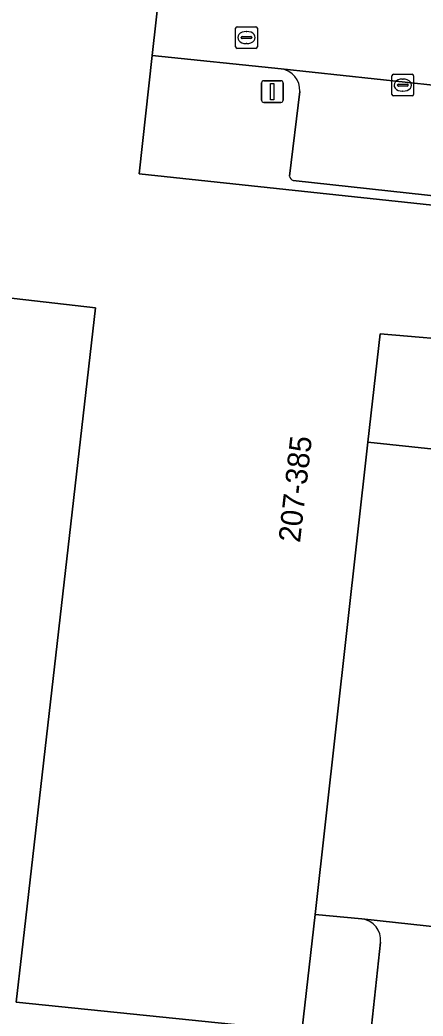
# Model space of a CAD drawing. Extents: x 162026 to 163502, y 387295 to 388169.
# Drawn here: x 162130.91 to 162149.43, y 387747.09 to 387792.93 of the extents above; entities that cross this region are included whole.
import ezdxf

# ---------------------------------------------------------------- set-up
doc = ezdxf.new("R2010")
doc.units = 0
for name, color, linetype in [('IMGEO_Groenvoorziening', 7, 'Continuous'), ('IMGEO_Kolk', 7, 'Continuous'), ('IMGEO_Lichtmast', 7, 'Continuous'), ('IMGEO_Pand', 7, 'Continuous'), ('IMGEO_Pand_nummerreeks', 7, 'Continuous'), ('IMGEO_Parkeervlak_open', 7, 'Continuous'), ('IMGEO_Rijbaan_lokaal_open', 7, 'Continuous'), ('IMGEO_Rioolput', 7, 'Continuous'), ('IMGEO_Voetpad_open', 7, 'Continuous')]:
    doc.layers.add(name, color=color, linetype=linetype)

msp = doc.modelspace()

# ---------------------------------------------------------------- linework, layer by layer
at = {"layer": 'IMGEO_Groenvoorziening'}
msp.add_lwpolyline([(162134.38, 387779.681), (162122.62, 387781.023), (162126.828, 387818.829), (162123.083, 387819.365), (162121.028, 387819.659), (162113.203, 387750), (162112.872, 387747.057), (162121.731, 387745.876), (162125.613, 387745.046), (162141.091, 387744.623), (162141.359, 387746.642), (162130.736, 387747.732), (162130.995, 387750)], close=True, dxfattribs=at)
at = {"layer": 'IMGEO_Kolk'}
for p, q in [((162148.001, 387789.502), (162148.001, 387790.354)), ((162148.076, 387790.428), (162148.928, 387790.428)), ((162148.489, 387790.208), (162148.514, 387790.208)), ((162149.002, 387790.354), (162149.002, 387789.502)), ((162148.26, 387789.922), (162148.26, 387789.934)), ((162148.698, 387789.885), (162148.3, 387789.885)), ((162148.303, 387789.971), (162148.701, 387789.971)), ((162148.744, 387789.934), (162148.744, 387789.922)), ((162148.928, 387789.428), (162148.076, 387789.428)), ((162148.512, 387789.648), (162148.487, 387789.648))]:
    msp.add_line(p, q, dxfattribs=at)
for points in [[(162148.001, 387789.502), (162148.001, 387790.354)], [(162148.076, 387790.428), (162148.928, 387790.428)], [(162149.002, 387790.354), (162149.002, 387789.502)], [(162148.928, 387789.428), (162148.076, 387789.428)]]:
    msp.add_lwpolyline(points, dxfattribs=at)
for centre, radius, start, end in [((162148.078, 387790.352), 0.0765, 91.552, 178.448), ((162148.078, 387790.352), 0.0765, 91.552, 178.448), ((162148.926, 387790.352), 0.0765, 1.552, 88.448), ((162148.926, 387790.352), 0.0765, 1.552, 88.448), ((162148.3, 387789.931), 0.0403, 85.8775, 175.7526), ((162148.297, 387789.921), 0.0366, 178.938, 274.7102), ((162148.701, 387789.928), 0.043, 264.8664, 352.4533), ((162148.705, 387789.933), 0.0386, 1.7309, 96.639), ((162148.078, 387789.504), 0.0765, 181.552, 268.448), ((162148.078, 387789.504), 0.0765, 181.552, 268.448), ((162148.926, 387789.504), 0.0765, 271.552, 358.448), ((162148.926, 387789.504), 0.0765, 271.552, 358.448)]:
    msp.add_arc(centre, radius, start, end, dxfattribs=at)
for centre, major_axis, ratio, start_param, end_param in [((162148.488, 387789.928), (-0.387, 0.002), 0.722429, 4.712389, 7.853982), ((162148.513, 387789.928), (-0.39, 0.002), 0.717154, 1.570796, 4.712389)]:
    msp.add_ellipse(centre, major_axis=major_axis, ratio=ratio, start_param=start_param, end_param=end_param, dxfattribs=at)
at = {"layer": 'IMGEO_Lichtmast'}
for p, q in [((162142.01, 387789.232), (162142.01, 387790.032)), ((162142.01, 387790.032), (162142.01, 387789.232)), ((162142.11, 387790.132), (162142.9, 387790.132)), ((162142.9, 387790.132), (162142.11, 387790.132)), ((162143, 387790.032), (162143, 387789.232)), ((162143, 387789.232), (162143, 387790.032)), ((162142.9, 387789.132), (162142.11, 387789.132)), ((162142.11, 387789.132), (162142.9, 387789.132))]:
    msp.add_line(p, q, dxfattribs=at)
msp.add_lwpolyline([(162142.43, 387790.007), (162142.58, 387790.007), (162142.58, 387789.257), (162142.43, 387789.257), (162142.43, 387790.007)], dxfattribs=at)
for centre, start, end in [((162142.11, 387790.032), 90, 180), ((162142.11, 387790.032), 90, 180), ((162142.9, 387790.032), 0, 90), ((162142.9, 387790.032), 360, 90), ((162142.11, 387789.232), 180, 270), ((162142.11, 387789.232), 180, 270), ((162142.9, 387789.232), 270, 0), ((162142.9, 387789.232), 270, 0)]:
    msp.add_arc(centre, 0.1, start, end, dxfattribs=at)
at = {"layer": 'IMGEO_Pand'}
msp.add_lwpolyline([(162136.99, 387791.294), (162140.291, 387820.827), (162131.777, 387821.774), (162129.845, 387821.989), (162127.212, 387822.282), (162126.828, 387818.829), (162122.62, 387781.023), (162134.38, 387779.681), (162130.995, 387750), (162130.736, 387747.732), (162141.359, 387746.642), (162143.866, 387746.385), (162144.468, 387751.76), (162146.901, 387773.492), (162147.459, 387778.48), (162151.769, 387778.109), (162152.073, 387780.721), (162153.365, 387780.576), (162153.748, 387783.984), (162136.381, 387785.848)], close=True, dxfattribs=at)
at = {"layer": 'IMGEO_Parkeervlak_open'}
for points in [[(162154.304, 387789.45), (162142.91, 387790.674)], [(162143.766, 387789.636), (162143.298, 387785.741)], [(162143.462, 387785.539), (162153.142, 387784.484)], [(162180.82, 387747.842), (162146.618, 387751.565)], [(162147.483, 387750.485), (162147.069, 387746.618)]]:
    msp.add_lwpolyline(points, dxfattribs=at)
for centre, radius, start, end in [((162142.784, 387789.698), 0.984, 356.3586, 82.6637), ((162143.54, 387785.77), 0.243, 186.7684, 251.3766), ((162146.501, 387750.585), 0.988, 354.2164, 83.1679)]:
    msp.add_arc(centre, radius, start, end, dxfattribs=at)
at = {"layer": 'IMGEO_Rijbaan_lokaal_open'}
for points in [[(162140.87, 387825.929), (162140.291, 387820.827), (162136.99, 387791.294), (162142.91, 387790.674), (162154.304, 387789.45), (162156.006, 387789.258), (162172.346, 387787.49), (162172.43, 387787.481), (162173.226, 387787.405), (162173.877, 387793.382), (162171.589, 387793.598), (162149.817, 387795.974), (162145.027, 387796.502)], [(162171.433, 387770.804), (162171.441, 387771.387), (162170.754, 387771.294), (162153.679, 387772.777), (162146.901, 387773.492), (162144.468, 387751.76), (162146.618, 387751.565), (162180.82, 387747.842), (162180.954, 387747.827), (162178.225, 387754.126), (162177.974, 387754.156), (162177.948, 387754.216)]]:
    msp.add_lwpolyline(points, dxfattribs=at)
at = {"layer": 'IMGEO_Rioolput'}
for p, q in [((162140.819, 387791.691), (162140.819, 387792.543)), ((162140.894, 387792.617), (162141.746, 387792.617)), ((162141.82, 387792.543), (162141.82, 387791.691)), ((162141.078, 387792.111), (162141.078, 387792.123)), ((162141.516, 387792.074), (162141.118, 387792.074)), ((162141.121, 387792.16), (162141.519, 387792.16)), ((162141.307, 387792.397), (162141.332, 387792.397)), ((162141.562, 387792.123), (162141.562, 387792.111)), ((162141.746, 387791.617), (162140.894, 387791.617)), ((162141.33, 387791.837), (162141.305, 387791.837))]:
    msp.add_line(p, q, dxfattribs=at)
for points in [[(162140.819, 387791.691), (162140.819, 387792.543)], [(162140.894, 387792.617), (162141.746, 387792.617)], [(162141.82, 387792.543), (162141.82, 387791.691)], [(162141.746, 387791.617), (162140.894, 387791.617)]]:
    msp.add_lwpolyline(points, dxfattribs=at)
for centre, radius, start, end in [((162140.896, 387792.541), 0.0765, 91.552, 178.448), ((162140.896, 387792.541), 0.0765, 91.552, 178.448), ((162141.744, 387792.541), 0.0765, 1.552, 88.448), ((162141.744, 387792.541), 0.0765, 1.552, 88.448), ((162141.118, 387792.12), 0.0403, 85.8775, 175.7526), ((162141.115, 387792.11), 0.0366, 178.938, 274.7102), ((162141.519, 387792.117), 0.043, 264.8664, 352.4533), ((162141.523, 387792.122), 0.0386, 1.7309, 96.639), ((162140.896, 387791.693), 0.0765, 181.552, 268.448), ((162140.896, 387791.693), 0.0765, 181.552, 268.448), ((162141.744, 387791.693), 0.0765, 271.552, 358.448), ((162141.744, 387791.693), 0.0765, 271.552, 358.448)]:
    msp.add_arc(centre, radius, start, end, dxfattribs=at)
for centre, major_axis, ratio, start_param, end_param in [((162141.306, 387792.117), (-0.387, 0.002), 0.722429, 4.712389, 7.853982), ((162141.331, 387792.117), (-0.39, 0.002), 0.717154, 1.570796, 4.712389)]:
    msp.add_ellipse(centre, major_axis=major_axis, ratio=ratio, start_param=start_param, end_param=end_param, dxfattribs=at)
at = {"layer": 'IMGEO_Voetpad_open'}
for points in [[(162142.91, 387790.674), (162136.99, 387791.294), (162136.381, 387785.848), (162153.748, 387783.984), (162153.365, 387780.576), (162152.073, 387780.721), (162151.769, 387778.109), (162147.459, 387778.48), (162146.901, 387773.492), (162153.679, 387772.777)], [(162143.298, 387785.741), (162143.766, 387789.636)], [(162153.142, 387784.484), (162143.462, 387785.539)], [(162146.618, 387751.565), (162144.468, 387751.76), (162143.866, 387746.385), (162141.359, 387746.642), (162141.091, 387744.623), (162144.592, 387744.242), (162144.823, 387744.217), (162147.078, 387743.971), (162147.497, 387743.925), (162156.565, 387742.938), (162158.724, 387742.703), (162167.28, 387741.736), (162184.532, 387739.974), (162190.357, 387726.536), (162212.606, 387674.544)], [(162147.069, 387746.618), (162147.483, 387750.485)]]:
    msp.add_lwpolyline(points, dxfattribs=at)
for centre, radius, start, end in [((162142.784, 387789.698), 0.984, 356.3586, 82.6637), ((162143.54, 387785.77), 0.243, 186.7684, 251.3766), ((162146.501, 387750.585), 0.988, 354.2164, 83.1679)]:
    msp.add_arc(centre, radius, start, end, dxfattribs=at)

# ---------------------------------------------------------------- texts
at = {"layer": 'IMGEO_Pand_nummerreeks'}
msp.add_text('207-385', height=1, rotation=83.4914, dxfattribs=at).set_placement((162143.778, 387768.847))

doc.saveas('drawing.dxf')
